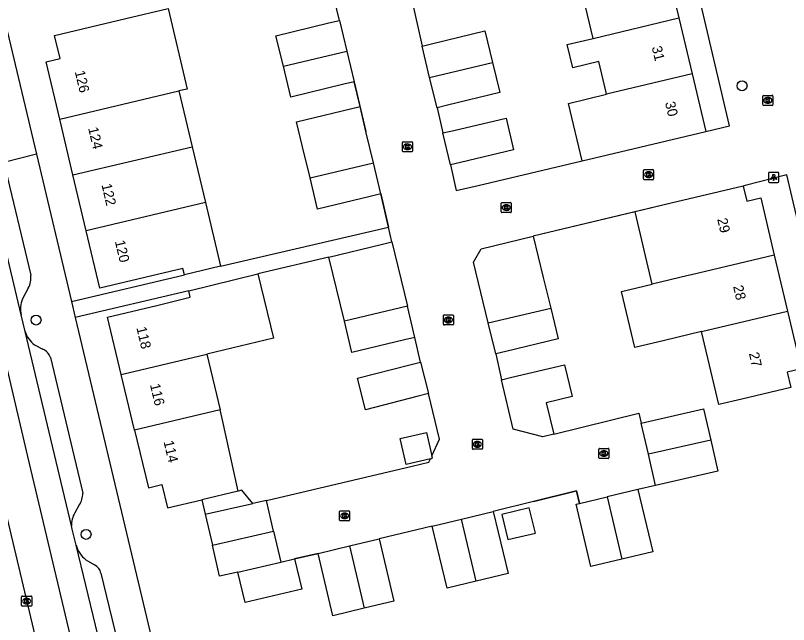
# Model space of a CAD drawing. Extents: x 158474 to 159560, y 388525 to 389605.
# Drawn here: x 159285.1 to 159361.8, y 388790.4 to 388850.9 of the extents above; entities that cross this region are included whole.
import ezdxf

# ---------------------------------------------------------------- set-up
doc = ezdxf.new("R2010")
doc.units = 0
for name, color, linetype in [('IMGEO_Boom', 7, 'Continuous'), ('IMGEO_Kolk', 7, 'Continuous'), ('IMGEO_Lichtpunt', 7, 'Continuous'), ('IMGEO_Muur', 7, 'Continuous'), ('IMGEO_Pand', 7, 'Continuous'), ('IMGEO_Pand_nummerreeks', 7, 'Continuous'), ('IMGEO_Rijbaan_lokaal_gesloten', 7, 'Continuous'), ('IMGEO_Rijbaan_lokaal_open', 7, 'Continuous'), ('IMGEO_Voetpad_open', 7, 'Continuous')]:
    doc.layers.add(name, color=color, linetype=linetype)

msp = doc.modelspace()

# ---------------------------------------------------------------- linework, layer by layer
at = {"layer": 'IMGEO_Boom'}
for centre in [(159357.155, 388843.899), (159287.144, 388820.653), (159292.102, 388799.386)]:
    msp.add_circle(centre, 0.489, dxfattribs=at)
at = {"layer": 'IMGEO_Kolk'}
for p, q in [((159359.211, 388842.027), (159359.211, 388842.879)), ((159359.286, 388842.953), (159360.138, 388842.953)), ((159360.212, 388842.879), (159360.212, 388842.027)), ((159359.722, 388842.173), (159359.697, 388842.173)), ((159359.699, 388842.733), (159359.724, 388842.733)), ((159360.138, 388841.953), (159359.286, 388841.953)), ((159323.474, 388837.422), (159323.474, 388838.274)), ((159323.549, 388838.348), (159324.401, 388838.348)), ((159324.475, 388838.274), (159324.475, 388837.422)), ((159323.985, 388837.568), (159323.96, 388837.568)), ((159323.962, 388838.128), (159323.987, 388838.128)), ((159324.401, 388837.348), (159323.549, 388837.348)), ((159347.386, 388834.657), (159347.386, 388835.509)), ((159347.461, 388835.583), (159348.313, 388835.583)), ((159347.874, 388835.363), (159347.899, 388835.363)), ((159348.387, 388835.509), (159348.387, 388834.657)), ((159348.313, 388834.583), (159347.461, 388834.583)), ((159347.897, 388834.803), (159347.872, 388834.803)), ((159333.264, 388831.391), (159333.264, 388832.243)), ((159333.339, 388832.317), (159334.191, 388832.317)), ((159333.752, 388832.097), (159333.777, 388832.097)), ((159334.265, 388832.243), (159334.265, 388831.391)), ((159333.775, 388831.537), (159333.75, 388831.537)), ((159334.191, 388831.317), (159333.339, 388831.317)), ((159327.532, 388820.239), (159327.532, 388821.091)), ((159327.607, 388821.165), (159328.459, 388821.165)), ((159328.02, 388820.945), (159328.045, 388820.945)), ((159328.533, 388821.091), (159328.533, 388820.239)), ((159328.459, 388820.165), (159327.607, 388820.165)), ((159328.043, 388820.385), (159328.018, 388820.385)), ((159330.407, 388807.902), (159330.407, 388808.754)), ((159330.482, 388808.828), (159331.334, 388808.828)), ((159330.895, 388808.608), (159330.92, 388808.608)), ((159331.408, 388808.754), (159331.408, 388807.902)), ((159331.334, 388807.828), (159330.482, 388807.828)), ((159330.918, 388808.048), (159330.893, 388808.048)), ((159342.951, 388806.991), (159342.951, 388807.843)), ((159343.026, 388807.917), (159343.878, 388807.917)), ((159343.439, 388807.697), (159343.464, 388807.697)), ((159343.952, 388807.843), (159343.952, 388806.991)), ((159343.878, 388806.917), (159343.026, 388806.917)), ((159343.462, 388807.137), (159343.437, 388807.137)), ((159317.236, 388800.804), (159317.236, 388801.656)), ((159317.311, 388801.73), (159318.163, 388801.73)), ((159317.724, 388801.51), (159317.749, 388801.51)), ((159318.237, 388801.656), (159318.237, 388800.804)), ((159318.163, 388800.73), (159317.311, 388800.73)), ((159317.747, 388800.95), (159317.722, 388800.95)), ((159285.707, 388792.339), (159285.707, 388793.191)), ((159285.782, 388793.265), (159286.634, 388793.265)), ((159286.195, 388793.045), (159286.22, 388793.045)), ((159286.708, 388793.191), (159286.708, 388792.339)), ((159286.634, 388792.265), (159285.782, 388792.265)), ((159286.218, 388792.485), (159286.193, 388792.485))]:
    msp.add_line(p, q, dxfattribs=at)
for points in [[(159359.211, 388842.027), (159359.211, 388842.879)], [(159359.286, 388842.953), (159360.138, 388842.953)], [(159360.212, 388842.879), (159360.212, 388842.027)], [(159359.532, 388842.653), (159359.655, 388842.653), (159359.655, 388842.502), (159359.785, 388842.653), (159359.949, 388842.653), (159359.803, 388842.502), (159359.956, 388842.253), (159359.804, 388842.253), (159359.719, 388842.417), (159359.655, 388842.35), (159359.655, 388842.253), (159359.532, 388842.253), (159359.532, 388842.653)], [(159360.138, 388841.953), (159359.286, 388841.953)], [(159323.474, 388837.422), (159323.474, 388838.274)], [(159323.549, 388838.348), (159324.401, 388838.348)], [(159324.475, 388838.274), (159324.475, 388837.422)], [(159323.795, 388838.048), (159323.918, 388838.048), (159323.918, 388837.897), (159324.048, 388838.048), (159324.212, 388838.048), (159324.066, 388837.897), (159324.219, 388837.648), (159324.067, 388837.648), (159323.982, 388837.812), (159323.918, 388837.745), (159323.918, 388837.648), (159323.795, 388837.648), (159323.795, 388838.048)], [(159324.401, 388837.348), (159323.549, 388837.348)], [(159347.386, 388834.657), (159347.386, 388835.509)], [(159347.461, 388835.583), (159348.313, 388835.583)], [(159347.707, 388835.283), (159347.83, 388835.283), (159347.83, 388835.132), (159347.96, 388835.283), (159348.124, 388835.283), (159347.978, 388835.132), (159348.131, 388834.883), (159347.979, 388834.883), (159347.894, 388835.047), (159347.83, 388834.98), (159347.83, 388834.883), (159347.707, 388834.883), (159347.707, 388835.283)], [(159348.387, 388835.509), (159348.387, 388834.657)], [(159348.313, 388834.583), (159347.461, 388834.583)], [(159333.264, 388831.391), (159333.264, 388832.243)], [(159333.339, 388832.317), (159334.191, 388832.317)], [(159334.265, 388832.243), (159334.265, 388831.391)], [(159333.585, 388832.017), (159333.708, 388832.017), (159333.708, 388831.866), (159333.838, 388832.017), (159334.002, 388832.017), (159333.856, 388831.866), (159334.009, 388831.617), (159333.857, 388831.617), (159333.772, 388831.781), (159333.708, 388831.714), (159333.708, 388831.617), (159333.585, 388831.617), (159333.585, 388832.017)], [(159334.191, 388831.317), (159333.339, 388831.317)], [(159327.532, 388820.239), (159327.532, 388821.091)], [(159327.607, 388821.165), (159328.459, 388821.165)], [(159327.853, 388820.865), (159327.976, 388820.865), (159327.976, 388820.714), (159328.106, 388820.865), (159328.27, 388820.865), (159328.124, 388820.714), (159328.277, 388820.465), (159328.125, 388820.465), (159328.04, 388820.629), (159327.976, 388820.562), (159327.976, 388820.465), (159327.853, 388820.465), (159327.853, 388820.865)], [(159328.533, 388821.091), (159328.533, 388820.239)], [(159328.459, 388820.165), (159327.607, 388820.165)], [(159330.407, 388807.902), (159330.407, 388808.754)], [(159330.482, 388808.828), (159331.334, 388808.828)], [(159330.728, 388808.528), (159330.851, 388808.528), (159330.851, 388808.377), (159330.981, 388808.528), (159331.145, 388808.528), (159330.999, 388808.377), (159331.152, 388808.128), (159331, 388808.128), (159330.915, 388808.292), (159330.851, 388808.225), (159330.851, 388808.128), (159330.728, 388808.128), (159330.728, 388808.528)], [(159331.408, 388808.754), (159331.408, 388807.902)], [(159331.334, 388807.828), (159330.482, 388807.828)], [(159342.951, 388806.991), (159342.951, 388807.843)], [(159343.026, 388807.917), (159343.878, 388807.917)], [(159343.272, 388807.617), (159343.395, 388807.617), (159343.395, 388807.466), (159343.525, 388807.617), (159343.689, 388807.617), (159343.543, 388807.466), (159343.696, 388807.217), (159343.544, 388807.217), (159343.459, 388807.381), (159343.395, 388807.314), (159343.395, 388807.217), (159343.272, 388807.217), (159343.272, 388807.617)], [(159343.952, 388807.843), (159343.952, 388806.991)], [(159343.878, 388806.917), (159343.026, 388806.917)], [(159317.236, 388800.804), (159317.236, 388801.656)], [(159317.311, 388801.73), (159318.163, 388801.73)], [(159317.557, 388801.43), (159317.68, 388801.43), (159317.68, 388801.279), (159317.81, 388801.43), (159317.974, 388801.43), (159317.828, 388801.279), (159317.981, 388801.03), (159317.829, 388801.03), (159317.744, 388801.194), (159317.68, 388801.127), (159317.68, 388801.03), (159317.557, 388801.03), (159317.557, 388801.43)], [(159318.237, 388801.656), (159318.237, 388800.804)], [(159318.163, 388800.73), (159317.311, 388800.73)], [(159285.707, 388792.339), (159285.707, 388793.191)], [(159285.782, 388793.265), (159286.634, 388793.265)], [(159286.708, 388793.191), (159286.708, 388792.339)], [(159286.634, 388792.265), (159285.782, 388792.265)], [(159286.028, 388792.965), (159286.151, 388792.965), (159286.151, 388792.814), (159286.281, 388792.965), (159286.445, 388792.965), (159286.299, 388792.814), (159286.452, 388792.565), (159286.3, 388792.565), (159286.215, 388792.729), (159286.151, 388792.662), (159286.151, 388792.565), (159286.028, 388792.565), (159286.028, 388792.965)]]:
    msp.add_lwpolyline(points, dxfattribs=at)
for centre, start, end in [((159359.288, 388842.877), 91.55205, 178.44795), ((159359.288, 388842.877), 91.55205, 178.44795), ((159360.136, 388842.877), 1.55205, 88.44795), ((159360.136, 388842.877), 1.55205, 88.44795), ((159359.288, 388842.029), 181.55205, 268.44795), ((159359.288, 388842.029), 181.55205, 268.44795), ((159360.136, 388842.029), 271.55205, 358.44795), ((159360.136, 388842.029), 271.55205, 358.44795), ((159323.551, 388838.272), 91.55205, 178.44795), ((159323.551, 388838.272), 91.55205, 178.44795), ((159324.399, 388838.272), 1.55205, 88.44795), ((159324.399, 388838.272), 1.55205, 88.44795), ((159323.551, 388837.424), 181.55205, 268.44795), ((159323.551, 388837.424), 181.55205, 268.44795), ((159324.399, 388837.424), 271.55205, 358.44795), ((159324.399, 388837.424), 271.55205, 358.44795), ((159347.463, 388835.507), 91.55205, 178.44795), ((159347.463, 388835.507), 91.55205, 178.44795), ((159348.311, 388835.507), 1.55205, 88.44795), ((159348.311, 388835.507), 1.55205, 88.44795), ((159347.463, 388834.659), 181.55205, 268.44795), ((159347.463, 388834.659), 181.55205, 268.44795), ((159348.311, 388834.659), 271.55205, 358.44795), ((159348.311, 388834.659), 271.55205, 358.44795), ((159333.341, 388832.241), 91.55205, 178.44795), ((159333.341, 388832.241), 91.55205, 178.44795), ((159334.189, 388832.241), 1.55205, 88.44795), ((159334.189, 388832.241), 1.55205, 88.44795), ((159333.341, 388831.393), 181.55205, 268.44795), ((159333.341, 388831.393), 181.55205, 268.44795), ((159334.189, 388831.393), 271.55205, 358.44795), ((159334.189, 388831.393), 271.55205, 358.44795), ((159327.609, 388821.089), 91.55205, 178.44795), ((159327.609, 388821.089), 91.55205, 178.44795), ((159328.457, 388821.089), 1.55205, 88.44795), ((159328.457, 388821.089), 1.55205, 88.44795), ((159327.609, 388820.241), 181.55205, 268.44795), ((159327.609, 388820.241), 181.55205, 268.44795), ((159328.457, 388820.241), 271.55205, 358.44795), ((159328.457, 388820.241), 271.55205, 358.44795), ((159330.484, 388808.752), 91.55205, 178.44795), ((159330.484, 388808.752), 91.55205, 178.44795), ((159331.332, 388808.752), 1.55205, 88.44795), ((159331.332, 388808.752), 1.55205, 88.44795), ((159330.484, 388807.904), 181.55205, 268.44795), ((159330.484, 388807.904), 181.55205, 268.44795), ((159331.332, 388807.904), 271.55205, 358.44795), ((159331.332, 388807.904), 271.55205, 358.44795), ((159343.028, 388807.841), 91.55205, 178.44795), ((159343.028, 388807.841), 91.55205, 178.44795), ((159343.876, 388807.841), 1.55205, 88.44795), ((159343.876, 388807.841), 1.55205, 88.44795), ((159343.028, 388806.993), 181.55205, 268.44795), ((159343.028, 388806.993), 181.55205, 268.44795), ((159343.876, 388806.993), 271.55205, 358.44795), ((159343.876, 388806.993), 271.55205, 358.44795), ((159317.313, 388801.654), 91.55205, 178.44795), ((159317.313, 388801.654), 91.55205, 178.44795), ((159318.161, 388801.654), 1.55205, 88.44795), ((159318.161, 388801.654), 1.55205, 88.44795), ((159317.313, 388800.806), 181.55205, 268.44795), ((159317.313, 388800.806), 181.55205, 268.44795), ((159318.161, 388800.806), 271.55205, 358.44795), ((159318.161, 388800.806), 271.55205, 358.44795), ((159285.784, 388793.189), 91.55205, 178.44795), ((159285.784, 388793.189), 91.55205, 178.44795), ((159286.632, 388793.189), 1.55205, 88.44795), ((159286.632, 388793.189), 1.55205, 88.44795), ((159285.784, 388792.341), 181.55205, 268.44795), ((159285.784, 388792.341), 181.55205, 268.44795), ((159286.632, 388792.341), 271.55205, 358.44795), ((159286.632, 388792.341), 271.55205, 358.44795)]:
    msp.add_arc(centre, 0.0765, start, end, dxfattribs=at)
for centre, major_axis, ratio, start_param, end_param in [((159359.698, 388842.453), (-0.387, 0.002), 0.722429, 4.712389, 7.853982), ((159359.723, 388842.453), (-0.39, 0.002), 0.717154, 1.570796, 4.712389), ((159323.961, 388837.848), (-0.387, 0.002), 0.722429, 4.712389, 7.853982), ((159323.986, 388837.848), (-0.39, 0.002), 0.717154, 1.570796, 4.712389), ((159347.873, 388835.083), (-0.387, 0.002), 0.722429, 4.712389, 7.853982), ((159347.898, 388835.083), (-0.39, 0.002), 0.717154, 1.570796, 4.712389), ((159333.751, 388831.817), (-0.387, 0.002), 0.722429, 4.712389, 7.853982), ((159333.776, 388831.817), (-0.39, 0.002), 0.717154, 1.570796, 4.712389), ((159328.019, 388820.665), (-0.387, 0.002), 0.722429, 4.712389, 7.853982), ((159328.044, 388820.665), (-0.39, 0.002), 0.717154, 1.570796, 4.712389), ((159330.894, 388808.328), (-0.387, 0.002), 0.722429, 4.712389, 7.853982), ((159330.919, 388808.328), (-0.39, 0.002), 0.717154, 1.570796, 4.712389), ((159343.438, 388807.417), (-0.387, 0.002), 0.722429, 4.712389, 7.853982), ((159343.463, 388807.417), (-0.39, 0.002), 0.717154, 1.570796, 4.712389), ((159317.723, 388801.23), (-0.387, 0.002), 0.722429, 4.712389, 7.853982), ((159317.748, 388801.23), (-0.39, 0.002), 0.717154, 1.570796, 4.712389), ((159286.194, 388792.765), (-0.387, 0.002), 0.722429, 4.712389, 7.853982), ((159286.219, 388792.765), (-0.39, 0.002), 0.717154, 1.570796, 4.712389)]:
    msp.add_ellipse(centre, major_axis=major_axis, ratio=ratio, start_param=start_param, end_param=end_param, dxfattribs=at)
at = {"layer": 'IMGEO_Lichtpunt'}
for p, q in [((159359.791, 388835.214), (159359.791, 388834.407)), ((159359.791, 388835.214), (159359.791, 388834.407)), ((159360.693, 388835.309), (159359.885, 388835.309)), ((159360.693, 388835.309), (159359.885, 388835.309)), ((159360.787, 388834.407), (159360.787, 388835.214)), ((159360.787, 388834.407), (159360.787, 388835.214)), ((159359.885, 388834.313), (159360.693, 388834.313)), ((159359.885, 388834.313), (159360.693, 388834.313))]:
    msp.add_line(p, q, dxfattribs=at)
for points in [[(159360.165, 388834.878), (159360.204, 388834.85), (159360.016, 388834.588), (159359.978, 388834.615), (159360.165, 388834.878)], [(159360.267, 388834.83), (159360.314, 388834.83), (159360.314, 388834.508), (159360.267, 388834.508), (159360.267, 388834.83)], [(159360.377, 388834.85), (159360.415, 388834.877), (159360.602, 388834.615), (159360.563, 388834.587), (159360.377, 388834.85)]]:
    msp.add_lwpolyline(points, dxfattribs=at)
msp.add_circle((159360.29, 388835.012), 0.0994, dxfattribs=at)
for centre, start, end in [((159359.885, 388835.214), 90, 180), ((159359.885, 388835.214), 90, 180), ((159360.693, 388835.214), 0, 90), ((159360.693, 388835.214), 0, 90), ((159359.885, 388834.407), 180, 270), ((159359.885, 388834.407), 180, 270), ((159360.693, 388834.407), 270, 0), ((159360.693, 388834.407), 270, 360)]:
    msp.add_arc(centre, 0.0946, start, end, dxfattribs=at)
at = {"layer": 'IMGEO_Muur'}
for points in [[(159318.697, 388844.301), (159319.846, 388839.349)], [(159321.333, 388833.165), (159322.087, 388829.88)], [(159350.115, 388832.249), (159336.443, 388828.985)], [(159336.464, 388802.652), (159340.741, 388803.701), (159341.038, 388802.467)], [(159312.763, 388796.947), (159315.113, 388797.503)]]:
    msp.add_lwpolyline(points, dxfattribs=at)
at = {"layer": 'IMGEO_Pand'}
for points in [[(159349.542, 388856.18), (159350.868, 388850.627)], [(159342.394, 388848.607), (159341.068, 388854.16)], [(159289.493, 388840.592), (159288.151, 388846.277), (159289.514, 388846.599), (159288.972, 388848.897), (159296.037, 388850.565), (159300.223, 388851.555), (159302.109, 388843.575), (159301.31, 388843.386)], [(159342.394, 388848.607), (159350.868, 388850.627)], [(159350.868, 388850.627), (159352.194, 388845.074)], [(159311.664, 388845.834), (159310.929, 388848.871), (159316.186, 388850.143), (159317.222, 388850.394)], [(159317.222, 388850.394), (159317.965, 388847.324)], [(159325.413, 388847.826), (159326.492, 388848.089), (159331.629, 388849.342), (159332.39, 388846.222)], [(159343.72, 388843.054), (159343.679, 388843.228), (159342.945, 388846.302), (159340.362, 388845.686), (159339.812, 388847.992), (159342.394, 388848.607)], [(159326.166, 388844.739), (159325.413, 388847.826)], [(159311.664, 388845.834), (159317.965, 388847.324)], [(159317.965, 388847.324), (159318.697, 388844.301)], [(159326.166, 388844.739), (159332.39, 388846.222)], [(159332.39, 388846.222), (159333.12, 388843.226), (159327.958, 388841.967), (159326.904, 388841.71)], [(159318.697, 388844.301), (159317.649, 388844.047), (159312.404, 388842.778), (159311.664, 388845.834)], [(159326.904, 388841.71), (159326.166, 388844.739)], [(159352.194, 388845.074), (159343.72, 388843.054)], [(159352.194, 388845.074), (159353.554, 388839.377)], [(159289.493, 388840.592), (159301.31, 388843.386)], [(159301.31, 388843.386), (159302.618, 388837.847)], [(159341.298, 388836.451), (159339.937, 388842.152), (159343.72, 388843.054)], [(159314.312, 388834.764), (159313.572, 388837.841), (159312.951, 388840.321), (159319.27, 388841.83)], [(159320.592, 388836.248), (159319.846, 388839.349), (159319.27, 388841.83)], [(159290.801, 388835.054), (159289.493, 388840.592)], [(159327.492, 388839.217), (159328.571, 388839.469), (159333.758, 388840.68), (159334.493, 388837.53), (159329.221, 388836.299), (159328.227, 388836.067)], [(159328.227, 388836.067), (159327.492, 388839.217)], [(159341.298, 388836.451), (159345.081, 388837.354), (159353.554, 388839.377)], [(159290.801, 388835.054), (159302.618, 388837.847)], [(159302.618, 388837.847), (159303.926, 388832.308)], [(159314.312, 388834.764), (159320.592, 388836.248)], [(159321.333, 388833.165), (159320.592, 388836.248)], [(159292.109, 388829.514), (159290.801, 388835.054)], [(159321.333, 388833.165), (159320.278, 388832.911), (159315.059, 388831.657), (159314.312, 388834.764)], [(159357.277, 388833.944), (159350.115, 388832.249), (159346.538, 388831.402)], [(159357.277, 388833.944), (159357.627, 388832.463), (159359.004, 388832.788), (159360.354, 388827.085)], [(159303.926, 388832.308), (159292.109, 388829.514)], [(159303.926, 388832.308), (159305.425, 388825.993)], [(159348.238, 388824.219), (159346.538, 388831.402)], [(159301.844, 388825.147), (159301.694, 388825.779), (159293.45, 388823.832), (159292.109, 388829.514)], [(159316.186, 388826.907), (159321.373, 388828.156), (159322.425, 388828.409)], [(159322.425, 388828.409), (159323.962, 388822.026)], [(159331.981, 388820.373), (159331.251, 388823.378), (159330.514, 388826.411), (159331.293, 388827.733), (159336.443, 388828.985)], [(159336.443, 388828.985), (159337.44, 388824.883), (159338.18, 388821.839)], [(159317.72, 388820.537), (159316.186, 388826.907)], [(159360.354, 388827.085), (159352.128, 388825.139), (159351.815, 388825.065), (159348.238, 388824.219)], [(159360.354, 388827.085), (159361.669, 388821.527)], [(159305.425, 388825.993), (159301.844, 388825.147)], [(159302.274, 388823.571), (159309.143, 388825.23)], [(159309.143, 388825.23), (159310.678, 388818.871), (159304.074, 388817.284)], [(159353.13, 388819.506), (159349.463, 388818.639), (159346.51, 388817.941), (159345.195, 388823.5), (159348.238, 388824.219)], [(159295.593, 388815.262), (159294.236, 388820.956), (159299.1, 388822.116), (159302.433, 388822.911), (159302.274, 388823.571)], [(159323.962, 388822.026), (159317.72, 388820.537)], [(159324.707, 388818.93), (159323.962, 388822.026)], [(159331.981, 388820.373), (159338.18, 388821.839)], [(159338.18, 388821.839), (159338.917, 388818.807), (159333.723, 388817.544), (159332.728, 388817.302)], [(159361.669, 388821.527), (159363.019, 388815.821), (159361.632, 388815.493), (159361.994, 388813.963), (159357.129, 388812.812), (159354.842, 388812.271), (159353.13, 388819.506)], [(159353.13, 388819.506), (159361.669, 388821.527)], [(159324.707, 388818.93), (159323.692, 388818.686), (159318.469, 388817.428), (159317.72, 388820.537)], [(159332.728, 388817.302), (159331.981, 388820.373)], [(159295.593, 388815.262), (159304.074, 388817.284)], [(159304.074, 388817.284), (159305.396, 388811.736)], [(159326.062, 388813.359), (159325.029, 388813.094), (159319.825, 388811.761), (159319.023, 388814.895), (159324.209, 388816.223), (159325.26, 388816.492)], [(159325.26, 388816.492), (159326.062, 388813.359)], [(159333.284, 388814.733), (159334.306, 388814.976), (159339.545, 388816.219), (159340.295, 388813.058), (159337.733, 388812.45), (159338.472, 388809.336)], [(159296.916, 388809.714), (159295.593, 388815.262)], [(159338.472, 388809.336), (159337.402, 388809.082), (159334.45, 388809.82), (159333.284, 388814.733)], [(159305.396, 388811.736), (159296.916, 388809.714)], [(159307.182, 388803.681), (159305.599, 388810.886), (159305.396, 388811.736)], [(159347.163, 388810.417), (159353.34, 388811.833), (159354.048, 388808.746)], [(159347.87, 388807.332), (159347.163, 388810.417)], [(159296.916, 388809.714), (159298.273, 388804.022), (159299.617, 388804.342), (159300.173, 388802.011), (159303.594, 388802.826)], [(159326.255, 388806.892), (159323.837, 388806.33), (159323.239, 388808.902), (159325.855, 388809.509), (159326.393, 388807.192)], [(159354.048, 388808.746), (159347.87, 388807.332)], [(159354.048, 388808.746), (159354.753, 388805.668), (159348.576, 388804.252)], [(159326.255, 388806.892), (159326.452, 388806.938), (159326.393, 388807.192)], [(159348.576, 388804.252), (159347.87, 388807.332)], [(159308.641, 388802.457), (159307.559, 388803.771), (159307.182, 388803.681)], [(159346.83, 388803.843), (159343.763, 388803.114)], [(159346.83, 388803.843), (159348.303, 388797.645), (159345.234, 388796.915)], [(159307.182, 388803.681), (159303.594, 388802.826)], [(159341.038, 388802.467), (159343.763, 388803.114)], [(159343.763, 388803.114), (159345.234, 388796.915)], [(159303.594, 388802.826), (159303.922, 388801.385)], [(159303.922, 388801.385), (159308.641, 388802.457)], [(159310, 388802.766), (159308.641, 388802.457)], [(159310.698, 388799.692), (159310, 388802.766)], [(159345.234, 388796.915), (159342.17, 388796.187), (159340.697, 388802.386), (159341.038, 388802.467)], [(159329.326, 388800.91), (159332.463, 388801.67)], [(159332.463, 388801.67), (159333.957, 388795.503), (159330.785, 388794.734)], [(159333.333, 388801.377), (159333.941, 388798.865), (159336.658, 388799.523), (159336.049, 388802.036), (159333.333, 388801.377)], [(159303.922, 388801.385), (159304.621, 388798.31)], [(159326.426, 388800.208), (159329.326, 388800.91)], [(159330.785, 388794.734), (159329.326, 388800.91)], [(159330.785, 388794.734), (159327.92, 388794.04), (159326.426, 388800.208)], [(159304.621, 388798.31), (159310.698, 388799.692)], [(159310.698, 388799.692), (159311.397, 388796.618)], [(159318.229, 388798.243), (159321.166, 388798.94)], [(159321.166, 388798.94), (159322.635, 388792.757), (159319.691, 388792.058)], [(159307.159, 388795.655), (159305.319, 388795.237), (159304.621, 388798.31)], [(159315.113, 388797.503), (159318.229, 388798.243)], [(159318.229, 388798.243), (159319.691, 388792.058)], [(159312.763, 388796.947), (159313.482, 388793.963), (159307.892, 388792.615), (159307.159, 388795.655)], [(159311.397, 388796.618), (159312.763, 388796.947)], [(159319.691, 388792.058), (159316.582, 388791.32), (159315.113, 388797.503)], [(159307.159, 388795.655), (159311.397, 388796.618)]]:
    msp.add_lwpolyline(points, dxfattribs=at)
at = {"layer": 'IMGEO_Rijbaan_lokaal_gesloten'}
for points in [[(159285.659, 388821.162), (159282.158, 388835.858), (159281.038, 388840.562), (159279.295, 388847.943)], [(159318.834, 388670.194), (159286.319, 388807.116), (159279.715, 388835.25)], [(159276.343, 388834.412), (159277.901, 388827.843), (159284.536, 388799.838), (159289.528, 388778.742), (159293.018, 388764.082)], [(159286.05, 388819.523), (159285.659, 388821.162)], [(159290.659, 388800.233), (159286.05, 388819.523)], [(159291.104, 388798.335), (159290.724, 388799.906), (159290.659, 388800.233)], [(159297.363, 388772.254), (159294.947, 388782.456), (159291.104, 388798.335)]]:
    msp.add_lwpolyline(points, dxfattribs=at)
at = {"layer": 'IMGEO_Rijbaan_lokaal_open'}
for points in [[(159353.554, 388839.377), (159355.903, 388839.938), (159349.314, 388867.976), (159359.026, 388870.354), (159353.95, 388891.736)], [(159317.222, 388850.394), (159316.185, 388854.787), (159313.941, 388856.339), (159312.374, 388855.969), (159298.044, 388852.588)], [(159324.332, 388852.742), (159325.413, 388847.826)], [(159319.27, 388841.83), (159318.697, 388844.301)], [(159326.904, 388841.71), (159327.492, 388839.217)], [(159328.227, 388836.067), (159328.817, 388833.495), (159330.989, 388833.993), (159341.298, 388836.451)], [(159381.001, 388796.659), (159376.084, 388817.274), (159366.321, 388814.977), (159361.595, 388835.064), (159357.461, 388833.992), (159357.277, 388833.944)], [(159322.087, 388829.88), (159321.333, 388833.165)], [(159346.538, 388831.402), (159336.443, 388828.985)], [(159322.425, 388828.409), (159322.087, 388829.88)], [(159325.26, 388816.492), (159324.707, 388818.93)], [(159332.728, 388817.302), (159333.284, 388814.733)], [(159326.393, 388807.192), (159327.154, 388808.846), (159326.062, 388813.359)], [(159338.472, 388809.336), (159346.919, 388811.404), (159347.163, 388810.417)], [(159310, 388802.766), (159324.428, 388806.145), (159326.097, 388806.549), (159326.255, 388806.892)], [(159348.576, 388804.252), (159346.83, 388803.843)], [(159341.038, 388802.467), (159340.741, 388803.701), (159336.464, 388802.652), (159332.463, 388801.67)], [(159326.426, 388800.208), (159321.166, 388798.94)], [(159315.113, 388797.503), (159312.763, 388796.947)]]:
    msp.add_lwpolyline(points, dxfattribs=at)
at = {"layer": 'IMGEO_Voetpad_open'}
for points in [[(159279.877, 388863.882), (159283.385, 388849.129), (159284.273, 388849.344), (159287.179, 388837.107)], [(159287.179, 388837.107), (159283.941, 388836.302)], [(159287.179, 388837.107), (159290.651, 388822.489)], [(159283.941, 388836.302), (159286.607, 388825.109)], [(159305.425, 388825.993), (159322.087, 388829.88)], [(159316.186, 388826.907), (159309.143, 388825.23)], [(159290.651, 388822.489), (159301.844, 388825.147)], [(159286.36, 388823.833), (159285.779, 388822.761)], [(159302.274, 388823.571), (159291.028, 388820.9)], [(159290.651, 388822.489), (159291.028, 388820.9)], [(159291.028, 388820.9), (159303.497, 388768.394)], [(159286.981, 388818.184), (159287.807, 388817.766)], [(159288.555, 388816.935), (159291.761, 388803.477)], [(159291.418, 388802.305), (159290.988, 388801.537)], [(159292.09, 388796.878), (159292.941, 388796.352)], [(159293.569, 388795.538), (159296.637, 388782.861), (159298.393, 388775.443)]]:
    msp.add_lwpolyline(points, dxfattribs=at)
for centre, radius, start, end in [((159284.825, 388824.792), 1.81, 327.9985, 10.09058), ((159288.321, 388821.766), 2.73, 158.63095, 192.7854), ((159288.715, 388820.383), 2.8, 197.87906, 231.74233), ((159287.246, 388816.509), 1.377, 18.03676, 65.94528), ((159289.896, 388803.386), 1.867, 324.59523, 2.77927), ((159292.89, 388800.364), 2.235, 148.32892, 183.3506), ((159293.577, 388798.946), 2.547, 193.88541, 234.28961), ((159292.429, 388795.308), 1.163, 11.41095, 63.88933)]:
    msp.add_arc(centre, radius, start, end, dxfattribs=at)

# ---------------------------------------------------------------- texts
at = {"layer": 'IMGEO_Pand_nummerreeks'}
for s, rotation, p in [('31', 283.42992, (159348.189, 388847.725)), ('126', 283.28362, (159290.97, 388845.303)), ('30', 283.42992, (159349.503, 388842.221)), ('124', 283.28362, (159292.295, 388839.691)), ('122', 283.28362, (159293.619, 388834.082)), ('29', 283.28095, (159354.682, 388830.664)), ('120', 283.28362, (159294.945, 388828.466)), ('28', 283.28095, (159356.255, 388824)), ('118', 283.40881, (159297.083, 388819.879)), ('27', 283.28287, (159357.825, 388817.344)), ('116', 283.40881, (159298.428, 388814.237)), ('114', 283.407, (159299.774, 388808.592))]:
    msp.add_text(s, height=1, rotation=rotation, dxfattribs=at).set_placement(p)

doc.saveas('drawing.dxf')
